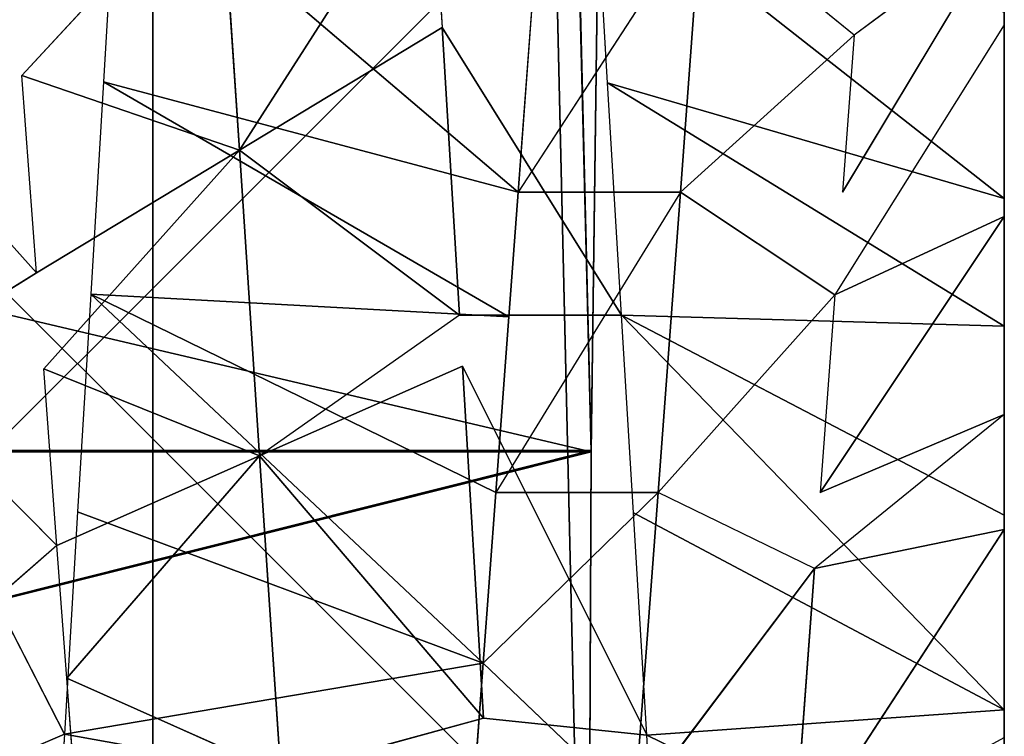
# Model space of a CAD drawing. Extents: x 143 to 263, y -61 to 82.
# Tile 698 of 717: x 252.699 to 253.23, y 72.531 to 72.918. Entities that reach past the tile are written whole.
import ezdxf

# ---------------------------------------------------------------- set-up
doc = ezdxf.new("R2010")
doc.units = 0
doc.header["$LTSCALE"] = 25.4
doc.layers.get('0').update_dxf_attribs({"color": 13, "linetype": 'CONTINUOUS'})

# ---------------------------------------------------------------- blocks, each defined once
blk = doc.blocks.new('ICE-BALL-8126_STL')
at = {"color": 41}
for p, q in [((9, 49.36691, 94.35556), (10, 49.36691, 93.77821)), ((10, 49.36691, 96.08761), (9, 49.36691, 95.51026)), ((10, 49.36691, 96.08761), (9, 49.36691, 95.51026)), ((9, 49.36691, 94.35556), (10, 49.36691, 93.77821)), ((9.23757, 49.14629, 96.72768), (9.41083, 49.36691, 96.38937)), ((9.23757, 49.14629, 96.72768), (9.41083, 49.36691, 96.38937)), ((9.31714, 49.36691, 93.35631), (9.26219, 49.36691, 93.3888)), ((9.26219, 49.36691, 93.3888), (9.32263, 49.28596, 93.51532)), ((9.26219, 49.36691, 93.3888), (9.40747, 49.27966, 93.47781)), ((9.31025, 49.36691, 96.34452), (9.41083, 49.36691, 96.38937)), ((9.31025, 49.36691, 96.34452), (9.41083, 49.36691, 96.38937)), ((9.42064, 49.36691, 93.30195), (9.31714, 49.36691, 93.35631)), ((9.31714, 49.36691, 93.35631), (9.4628, 49.27555, 93.45649)), ((9.42064, 49.36691, 93.30195), (9.31714, 49.36691, 93.35631)), ((9.41083, 49.36691, 96.38937), (9.34844, 49.15292, 96.77084)), ((9.34844, 49.15292, 96.77084), (9.47973, 49.36691, 96.42519)), ((9.34844, 49.15292, 96.77084), (9.47973, 49.36691, 96.42519)), ((9.41083, 49.36691, 96.38937), (9.34844, 49.15292, 96.77084)), ((9.41083, 49.36691, 96.38937), (9.47973, 49.36691, 96.42519)), ((9.41083, 49.36691, 96.38937), (9.47973, 49.36691, 96.42519)), ((9.5275, 49.36691, 93.25446), (9.42064, 49.36691, 93.30195)), ((9.42064, 49.36691, 93.30195), (9.4628, 49.27555, 93.45649)), ((9.42064, 49.36691, 93.30195), (9.4628, 49.27555, 93.45649)), ((9.42064, 49.36691, 93.30195), (9.56964, 49.26762, 93.42189)), ((9.42064, 49.36691, 93.30195), (9.56964, 49.26762, 93.42189)), ((9.5275, 49.36691, 93.25446), (9.42064, 49.36691, 93.30195)), ((9.47389, 49.16043, 96.8106), (9.47973, 49.36691, 96.42519)), ((9.47389, 49.16043, 96.8106), (9.47973, 49.36691, 96.42519)), ((9.47389, 49.16043, 96.8106), (9.58183, 49.36691, 96.47095)), ((9.47389, 49.16043, 96.8106), (9.58183, 49.36691, 96.47095)), ((9.47389, 49.16043, 96.8106), (9.68691, 49.36691, 96.50967)), ((9.47389, 49.16043, 96.8106), (9.68691, 49.36691, 96.50967)), ((9.47973, 49.36691, 96.42519), (9.58183, 49.36691, 96.47095)), ((9.47973, 49.36691, 96.42519), (9.58183, 49.36691, 96.47095)), ((9.58945, 49.36691, 93.23065), (9.5275, 49.36691, 93.25446)), ((9.5275, 49.36691, 93.25446), (9.56964, 49.26762, 93.42189)), ((9.58945, 49.36691, 93.23065), (9.5275, 49.36691, 93.25446)), ((9.5275, 49.36691, 93.25446), (9.61055, 49.26458, 93.41083)), ((9.68691, 49.36691, 96.50967), (9.58052, 49.16681, 96.83726)), ((9.68691, 49.36691, 96.50967), (9.58052, 49.16681, 96.83726)), ((9.58183, 49.36691, 96.47095), (9.68691, 49.36691, 96.50967)), ((9.58183, 49.36691, 96.47095), (9.68691, 49.36691, 96.50967)), ((9.7018, 49.36691, 93.19401), (9.58945, 49.36691, 93.23065)), ((9.58945, 49.36691, 93.23065), (9.61055, 49.26458, 93.41083)), ((9.58945, 49.36691, 93.23065), (9.61055, 49.26458, 93.41083)), ((9.58945, 49.36691, 93.23065), (9.76399, 49.25318, 93.37962)), ((9.58945, 49.36691, 93.23065), (9.76399, 49.25318, 93.37962)), ((9.7018, 49.36691, 93.19401), (9.58945, 49.36691, 93.23065)), ((9.68691, 49.36691, 96.50967), (9.79488, 49.36691, 96.54121)), ((9.68691, 49.36691, 96.50967), (9.70053, 49.17399, 96.85978)), ((9.68691, 49.36691, 96.50967), (9.79488, 49.36691, 96.54121)), ((9.68691, 49.36691, 96.50967), (9.70053, 49.17399, 96.85978)), ((9.79488, 49.36691, 96.54121), (9.70053, 49.17399, 96.85978)), ((9.79488, 49.36691, 96.54121), (9.70053, 49.17399, 96.85978)), ((9.32263, 49.28596, 93.51532), (9.25553, 49.20344, 93.54938)), ((9.32263, 49.28596, 93.51532), (9.40747, 49.19216, 93.47781)), ((9.32263, 49.28596, 93.51532), (9.40747, 49.27966, 93.47781)), ((9.40747, 49.19216, 93.47781), (9.4628, 49.27555, 93.45649)), ((9.56964, 49.18011, 93.42189), (9.4628, 49.27555, 93.45649)), ((9.4628, 49.27555, 93.45649), (9.56964, 49.26762, 93.42189)), ((9.61055, 49.26458, 93.41083), (9.56964, 49.18011, 93.42189)), ((9.61055, 49.26458, 93.41083), (9.73956, 49.1675, 93.38353)), ((9.61055, 49.26458, 93.41083), (9.76399, 49.25318, 93.37962)), ((9.61055, 49.26458, 93.41083), (9.73956, 49.1675, 93.38353)), ((9.61055, 49.26458, 93.41083), (9.76399, 49.25318, 93.37962)), ((9.40747, 49.19216, 93.47781), (9.25553, 49.20344, 93.54938)), ((9.40747, 49.19216, 93.47781), (9.25553, 49.20344, 93.54938)), ((9.25553, 49.20344, 93.54938), (9.40747, 49.10466, 93.47781)), ((9.40747, 49.19216, 93.47781), (9.56964, 49.09261, 93.42189)), ((9.40747, 49.19216, 93.47781), (9.56964, 49.18011, 93.42189)), ((9.40747, 49.19216, 93.47781), (9.40747, 49.10466, 93.47781)), ((9.40747, 49.19216, 93.47781), (9.56964, 49.18011, 93.42189)), ((9.56964, 49.18011, 93.42189), (9.56964, 49.09261, 93.42189)), ((9.73956, 49.1675, 93.38353), (9.56964, 49.18011, 93.42189)), ((9.73956, 49.1675, 93.38353), (9.56964, 49.18011, 93.42189)), ((9.56964, 49.18011, 93.42189), (9.66164, 49.08578, 93.39867)), ((9.50136, 49.07457, 96.81808), (9.70053, 49.17399, 96.85978)), ((9.70053, 49.17399, 96.85978), (9.58052, 49.16681, 96.83726)), ((9.69132, 49.08594, 96.85832), (9.70053, 49.17399, 96.85978)), ((9.73448, 49.17602, 96.86475), (9.70053, 49.17399, 96.85978)), ((9.58052, 49.16681, 96.83726), (9.47389, 49.16043, 96.8106)), ((9.73956, 49.1675, 93.38353), (9.66164, 49.08578, 93.39867)), ((9.47389, 49.16043, 96.8106), (9.31866, 49.06364, 96.76001)), ((9.47389, 49.16043, 96.8106), (9.34844, 49.15292, 96.77084)), ((9.4739, 49.07293, 96.8106), (9.47389, 49.16043, 96.8106)), ((9.34844, 49.15292, 96.77084), (9.23757, 49.14629, 96.72768)), ((9.125, 49.14968, 93.41737), (9.54694, 49.14408, 93.24258)), ((9.54754, 49.14407, 96.62341), (9.125, 49.14968, 96.44846)), ((9.125, 49.14968, 93.41737), (9.54694, 49.14408, 93.24258)), ((9.54754, 49.14407, 96.62341), (9.125, 49.14968, 96.44846)), ((0, 48.90765, 89.79186), (9.54694, 49.14408, 93.24258)), ((0, 48.90765, 89.79186), (9.54694, 49.14408, 93.24258)), ((9.54754, 49.14407, 96.62341), (0, 48.90765, 100.07396)), ((9.54754, 49.14407, 96.62341), (0, 48.90765, 100.07396)), ((9.54694, 49.14408, 93.24258), (10, 49.14202, 93.18291)), ((9.54694, 49.14408, 93.24258), (10, 49.14202, 93.18291)), ((9.54694, 49.14408, 93.24258), (9.54694, 47.34301, 93.24258)), ((9.54694, 49.14408, 93.24258), (9.54694, 47.34301, 93.24258)), ((10, 49.14202, 96.68291), (9.54754, 49.14407, 96.62341)), ((9.54754, 49.14407, 96.62341), (9.54754, 47.343, 96.62341)), ((9.54754, 49.14407, 96.62341), (9.54754, 47.343, 96.62341)), ((10, 49.14202, 96.68291), (9.54754, 49.14407, 96.62341)), ((10, 49.14202, 93.18291), (0, 48.90765, 89.79186)), ((0, 48.90765, 100.07396), (10, 49.14202, 96.68291)), ((0, 48.90765, 100.07396), (10, 49.14202, 96.68291)), ((10, 49.14202, 93.18291), (0, 48.90765, 89.79186)), ((9.29939, 49.11268, 93.52666), (9.40747, 49.10466, 93.47781)), ((9.40747, 49.10466, 93.47781), (9.22313, 48.88839, 93.14434)), ((9.40747, 49.10466, 93.47781), (9.22313, 48.88839, 93.14434)), ((9.40747, 49.10466, 93.47781), (9.34799, 48.88092, 93.09515)), ((9.40747, 49.10466, 93.47781), (9.34799, 48.88092, 93.09515)), ((9.47467, 49.09967, 93.45222), (9.34799, 48.88092, 93.09515)), ((9.47467, 49.09967, 93.45222), (9.34799, 48.88092, 93.09515)), ((9.40747, 49.10466, 93.47781), (9.47467, 49.09967, 93.45222)), ((9.47467, 49.09967, 93.45222), (9.46248, 48.87407, 93.05846)), ((9.47467, 49.09967, 93.45222), (9.46248, 48.87407, 93.05846)), ((9.47467, 49.09967, 93.45222), (9.56964, 49.09261, 93.42189)), ((9.56964, 49.09261, 93.42189), (9.46248, 48.87407, 93.05846)), ((9.56964, 49.09261, 93.42189), (9.46248, 48.87407, 93.05846)), ((9.56964, 49.09261, 93.42189), (9.66164, 49.08578, 93.39867)), ((9.66164, 49.08578, 93.39867), (9.46248, 48.87407, 93.05846)), ((9.66164, 49.08578, 93.39867), (9.46248, 48.87407, 93.05846)), ((9.50136, 49.07457, 96.81808), (9.69132, 49.08594, 96.85832)), ((9.50136, 49.07457, 96.81808), (9.69132, 49.08594, 96.85832)), ((9.5498, 48.9652, 96.63493), (9.69132, 49.08594, 96.85832)), ((9.5498, 48.9652, 96.63493), (9.69132, 49.08594, 96.85832)), ((9.66164, 49.08578, 93.39867), (9.58005, 48.86703, 93.02867)), ((9.66164, 49.08578, 93.39867), (9.58005, 48.86703, 93.02867)), ((9.66164, 49.08578, 93.39867), (9.70005, 48.85985, 93.00612)), ((9.66164, 49.08578, 93.39867), (9.70005, 48.85985, 93.00612)), ((9.66164, 49.08578, 93.39867), (9.73956, 49.08, 93.38353)), ((9.72131, 48.97657, 96.67127), (9.69132, 49.08594, 96.85832)), ((9.73956, 49.08, 93.38353), (9.70005, 48.85985, 93.00612)), ((9.73956, 49.08, 93.38353), (9.70005, 48.85985, 93.00612)), ((9.50136, 49.07457, 96.81808), (9.5498, 48.9652, 96.63493)), ((9.31866, 49.06364, 96.76001), (9.4739, 49.07293, 96.8106)), ((9.31866, 49.06364, 96.76001), (9.4739, 49.07293, 96.8106)), ((9.4739, 49.07293, 96.8106), (9.38486, 48.95427, 96.5825)), ((9.4739, 49.07293, 96.8106), (9.38486, 48.95427, 96.5825)), ((9.4739, 49.07293, 96.8106), (9.5498, 48.9652, 96.63493)), ((9.22312, 49.05793, 96.72147), (9.31866, 49.06364, 96.76001)), ((9.38486, 48.95427, 96.5825), (9.31866, 49.06364, 96.76001)), ((9.38486, 48.95427, 96.5825), (9.31866, 49.06364, 96.76001)), ((9.38486, 48.95427, 96.5825), (9.22312, 49.05793, 96.72147)), ((9.38486, 48.95427, 96.5825), (9.22312, 49.05793, 96.72147)), ((9.72131, 48.97657, 96.67127), (9.5498, 48.9652, 96.63493)), ((9.72131, 48.97657, 96.67127), (9.5498, 48.9652, 96.63493)), ((9.72131, 48.97657, 96.67127), (9.66984, 48.86114, 96.46894)), ((9.72131, 48.97657, 96.67127), (9.66984, 48.86114, 96.46894)), ((9.38486, 48.95427, 96.5825), (9.5498, 48.9652, 96.63493)), ((9.38486, 48.95427, 96.5825), (9.5498, 48.9652, 96.63493)), ((9.5498, 48.9652, 96.63493), (9.50274, 48.84873, 96.42326)), ((9.5498, 48.9652, 96.63493), (9.50274, 48.84873, 96.42326)), ((9.5498, 48.9652, 96.63493), (9.66984, 48.86114, 96.46894)), ((9.5498, 48.9652, 96.63493), (9.66984, 48.86114, 96.46894)), ((9.5498, 48.9652, 96.63493), (9.59825, 48.85582, 96.45179)), ((9.5498, 48.9652, 96.63493), (9.59825, 48.85582, 96.45179)), ((9.38486, 48.95427, 96.5825), (9.22857, 48.94391, 96.51546)), ((9.38486, 48.95427, 96.5825), (9.22857, 48.94391, 96.51546)), ((9.38486, 48.95427, 96.5825), (9.34445, 48.83698, 96.36073)), ((9.38486, 48.95427, 96.5825), (9.34445, 48.83698, 96.36073)), ((9.45105, 48.84489, 96.405), (9.38486, 48.95427, 96.5825)), ((9.38486, 48.95427, 96.5825), (9.50274, 48.84873, 96.42326)), ((9.22857, 48.94391, 96.51546), (9.34445, 48.83698, 96.36073)), ((0, 48.90765, 100.07396), (23, 48.90765, 100.07396)), ((0, 48.90765, 100.07396), (23, 48.90765, 100.07396)), ((23, 48.90765, 89.79186), (0, 48.90765, 89.79186)), ((23, 48.90765, 89.79186), (0, 48.90765, 89.79186)), ((9.22313, 48.88839, 93.14434), (9.34799, 48.88092, 93.09515)), ((9.34799, 48.88092, 93.09515), (9.46248, 48.87407, 93.05846)), ((9.46248, 48.87407, 93.05846), (9.58005, 48.86703, 93.02867)), ((9.58005, 48.86703, 93.02867), (9.70005, 48.85985, 93.00612)), ((9.7513, 48.86719, 96.48421), (9.66984, 48.86114, 96.46894)), ((9.66984, 48.86114, 96.46894), (9.59825, 48.85582, 96.45179)), ((9.59825, 48.85582, 96.45179), (9.50274, 48.76123, 96.42326)), ((9.59825, 48.85582, 96.45179), (9.50274, 48.84873, 96.42326)), ((9.5471, 48.78151, 93.03624), (9.70005, 48.85985, 93.00612)), ((9.59825, 48.85582, 96.45179), (9.66984, 48.77364, 96.46894)), ((9.70005, 48.85985, 93.00612), (9.73844, 48.77006, 93.00053)), ((9.70005, 48.85985, 93.00612), (9.73448, 48.85779, 93.00108)), ((9.34445, 48.74948, 96.36073), (9.45105, 48.84489, 96.405)), ((9.45105, 48.84489, 96.405), (9.34445, 48.83698, 96.36073)), ((9.50274, 48.76123, 96.42326), (9.45105, 48.84489, 96.405))]:
    blk.add_line(p, q, dxfattribs=at)
mesh = blk.add_polyface(dxfattribs=at)
corners = [(10.52644, 49.36691, 93.15337), (9.7018, 49.36691, 93.19401), (10.41076, 49.36691, 93.13579), (10.64066, 49.36691, 93.17847), (10.76842, 49.36691, 93.21603), (9.58945, 49.36691, 93.23065), (10.88193, 49.36691, 93.25835), (9.5275, 49.36691, 93.25446), (9.42064, 49.36691, 93.30195), (10.99312, 49.36691, 93.30853), (9.31714, 49.36691, 93.35631), (11.1022, 49.36691, 93.36626), (9.26219, 49.36691, 93.3888), (11.14047, 49.36691, 93.38862), (11.20746, 49.36691, 93.4306), (9.21712, 49.36691, 93.41749), (9.12148, 49.36691, 93.48502), (11.29762, 49.36691, 93.49323), (9.04993, 49.36691, 93.54269), (11.39137, 49.36691, 93.56668), (8.96865, 49.36691, 93.61719), (11.59309, 49.36691, 93.80839), (10, 49.36691, 93.77821), (11, 49.36691, 94.35556), (11.73138, 49.36691, 94.03578), (11.83741, 49.36691, 94.2799), (11.90921, 49.36691, 94.53617), (11, 49.36691, 95.51026), (11.94545, 49.36691, 94.79984), (11.95, 49.36691, 94.93291), (11.93539, 49.36691, 95.05206), (11.80295, 49.36691, 95.507), (11.54124, 49.36691, 95.93485), (10, 49.36691, 96.08761), (11.46318, 49.36691, 96.0242), (11.44414, 49.36691, 96.04433), (11.3583, 49.36691, 96.12802), (8.82229, 49.36691, 93.78243), (9, 49.36691, 94.35556), (8.55185, 49.36691, 94.32359), (8.44036, 49.36691, 94.74335), (9, 49.36691, 95.51026), (8.47172, 49.36691, 95.29726), (8.52114, 49.36691, 95.46336), (8.72531, 49.36691, 95.85136), (8.92955, 49.36691, 96.08292), (9.16257, 49.36691, 96.26224), (11.26785, 49.36691, 96.20541), (11.17297, 49.36691, 96.27652), (9.2134, 49.36691, 96.29293), (11.07378, 49.36691, 96.34132), (9.31025, 49.36691, 96.34452), (10.97038, 49.36691, 96.39974), (9.41083, 49.36691, 96.38937), (9.47973, 49.36691, 96.42519), (10.94769, 49.36691, 96.41142), (10.84472, 49.36691, 96.45952), (9.58183, 49.36691, 96.47095), (10.73979, 49.36691, 96.50024), (9.68691, 49.36691, 96.50967), (10.63292, 49.36691, 96.53352), (9.79488, 49.36691, 96.54121), (10.52425, 49.36691, 96.55939), (9.90607, 49.36691, 96.5655), (10.4139, 49.36691, 96.57784), (10.01655, 49.36691, 96.58175), (10.35302, 49.36691, 96.58473), (10.12794, 49.36691, 96.59042), (10.26928, 49.36691, 96.59048), (10.24014, 49.36691, 96.59146)]
mesh.append_faces([[corners[k] for k in face] for face in [(0, 1, 2), (67, 68, 69)]], dxfattribs={"vtx0": -1, "color": 41})
mesh.append_faces([[corners[k] for k in face] for face in [(1, 4, 5), (5, 6, 7), (7, 6, 8), (8, 9, 10), (10, 11, 12), (12, 14, 15), (15, 14, 16), (16, 17, 18), (18, 19, 20), (22, 21, 23), (23, 26, 27), (27, 32, 33), (37, 38, 39), (39, 38, 40), (40, 41, 42), (42, 41, 43), (43, 41, 44), (44, 33, 45), (45, 33, 46), (46, 48, 49), (49, 50, 51), (51, 52, 53), (53, 52, 54), (54, 56, 57), (57, 58, 59), (59, 60, 61), (61, 62, 63), (63, 64, 65), (65, 66, 67)]], dxfattribs={"vtx0": -1, "vtx1": -1, "color": 41})
mesh.append_faces([[corners[k] for k in face] for face in [(20, 21, 22), (46, 33, 36)]], dxfattribs={"vtx0": -1, "vtx1": -1, "vtx2": -1, "color": 41})
mesh.append_faces([[corners[k] for k in face] for face in [(1, 0, 3), (1, 3, 4), (5, 4, 6), (8, 6, 9), (10, 9, 11), (12, 11, 13), (12, 13, 14), (16, 14, 17), (18, 17, 19), (20, 19, 21), (23, 21, 24), (23, 24, 25), (23, 25, 26), (27, 26, 28), (27, 28, 29), (27, 29, 30), (27, 30, 31), (27, 31, 32), (33, 32, 34), (33, 34, 35), (33, 35, 36), (22, 37, 20), (37, 22, 38), (40, 38, 41), (44, 41, 33), (46, 36, 47), (46, 47, 48), (49, 48, 50), (51, 50, 52), (54, 52, 55), (54, 55, 56), (57, 56, 58), (59, 58, 60), (61, 60, 62), (63, 62, 64), (65, 64, 66), (67, 66, 68)]], dxfattribs={"vtx0": -1, "vtx2": -1, "color": 41})
mesh = blk.add_polyface(dxfattribs=at)
corners = [(10, 48.36691, 96.08761), (9, 49.36691, 95.51026), (9, 48.36691, 95.51026), (10, 49.36691, 96.08761)]
mesh.append_faces([[corners[k] for k in face] for face in [(0, 1, 2), (1, 0, 3)]], dxfattribs={"vtx0": -1, "color": 41})
mesh = blk.add_polyface(dxfattribs=at)
corners = [(10, 49.36691, 93.77821), (9, 48.36691, 94.35556), (9, 49.36691, 94.35556), (10, 48.36691, 93.77821)]
mesh.append_faces([[corners[k] for k in face] for face in [(0, 1, 2), (1, 0, 3)]], dxfattribs={"vtx0": -1, "color": 41})
mesh = blk.add_polyface(dxfattribs=at)
corners = [(9.23757, 49.14629, 96.72768), (9.31025, 49.36691, 96.34452), (9.41083, 49.36691, 96.38937)]
mesh.append_faces([[corners[k] for k in face] for face in [(0, 1, 2)]], dxfattribs={"color": 41})
mesh = blk.add_polyface(dxfattribs=at)
corners = [(9.34844, 49.15292, 96.77084), (9.23757, 49.14629, 96.72768), (9.41083, 49.36691, 96.38937)]
mesh.append_faces([[corners[k] for k in face] for face in [(0, 1, 2)]], dxfattribs={"color": 41})
mesh = blk.add_polyface(dxfattribs=at)
corners = [(9.32263, 49.28596, 93.51532), (9.40747, 49.27966, 93.47781), (9.26219, 49.36691, 93.3888)]
mesh.append_faces([[corners[k] for k in face] for face in [(0, 1, 2)]], dxfattribs={"color": 41})
mesh = blk.add_polyface(dxfattribs=at)
corners = [(9.4628, 49.27555, 93.45649), (9.42064, 49.36691, 93.30195), (9.31714, 49.36691, 93.35631)]
mesh.append_faces([[corners[k] for k in face] for face in [(0, 1, 2)]], dxfattribs={"color": 41})
mesh = blk.add_polyface(dxfattribs=at)
corners = [(9.34844, 49.15292, 96.77084), (9.41083, 49.36691, 96.38937), (9.47973, 49.36691, 96.42519)]
mesh.append_faces([[corners[k] for k in face] for face in [(0, 1, 2)]], dxfattribs={"color": 41})
mesh = blk.add_polyface(dxfattribs=at)
corners = [(9.47389, 49.16043, 96.8106), (9.34844, 49.15292, 96.77084), (9.47973, 49.36691, 96.42519)]
mesh.append_faces([[corners[k] for k in face] for face in [(0, 1, 2)]], dxfattribs={"color": 41})
mesh = blk.add_polyface(dxfattribs=at)
corners = [(9.4628, 49.27555, 93.45649), (9.56964, 49.26762, 93.42189), (9.42064, 49.36691, 93.30195)]
mesh.append_faces([[corners[k] for k in face] for face in [(0, 1, 2)]], dxfattribs={"color": 41})
mesh = blk.add_polyface(dxfattribs=at)
corners = [(9.56964, 49.26762, 93.42189), (9.5275, 49.36691, 93.25446), (9.42064, 49.36691, 93.30195)]
mesh.append_faces([[corners[k] for k in face] for face in [(0, 1, 2)]], dxfattribs={"color": 41})
mesh = blk.add_polyface(dxfattribs=at)
corners = [(9.47389, 49.16043, 96.8106), (9.47973, 49.36691, 96.42519), (9.58183, 49.36691, 96.47095)]
mesh.append_faces([[corners[k] for k in face] for face in [(0, 1, 2)]], dxfattribs={"color": 41})
mesh = blk.add_polyface(dxfattribs=at)
corners = [(9.47389, 49.16043, 96.8106), (9.58183, 49.36691, 96.47095), (9.68691, 49.36691, 96.50967)]
mesh.append_faces([[corners[k] for k in face] for face in [(0, 1, 2)]], dxfattribs={"color": 41})
mesh = blk.add_polyface(dxfattribs=at)
corners = [(9.58052, 49.16681, 96.83726), (9.47389, 49.16043, 96.8106), (9.68691, 49.36691, 96.50967)]
mesh.append_faces([[corners[k] for k in face] for face in [(0, 1, 2)]], dxfattribs={"color": 41})
mesh = blk.add_polyface(dxfattribs=at)
corners = [(9.61055, 49.26458, 93.41083), (9.58945, 49.36691, 93.23065), (9.5275, 49.36691, 93.25446)]
mesh.append_faces([[corners[k] for k in face] for face in [(0, 1, 2)]], dxfattribs={"color": 41})
mesh = blk.add_polyface(dxfattribs=at)
corners = [(9.70053, 49.17399, 96.85978), (9.58052, 49.16681, 96.83726), (9.68691, 49.36691, 96.50967)]
mesh.append_faces([[corners[k] for k in face] for face in [(0, 1, 2)]], dxfattribs={"color": 41})
mesh = blk.add_polyface(dxfattribs=at)
corners = [(9.61055, 49.26458, 93.41083), (9.76399, 49.25318, 93.37962), (9.58945, 49.36691, 93.23065)]
mesh.append_faces([[corners[k] for k in face] for face in [(0, 1, 2)]], dxfattribs={"color": 41})
mesh = blk.add_polyface(dxfattribs=at)
corners = [(9.76399, 49.25318, 93.37962), (9.7018, 49.36691, 93.19401), (9.58945, 49.36691, 93.23065)]
mesh.append_faces([[corners[k] for k in face] for face in [(0, 1, 2)]], dxfattribs={"color": 41})
mesh = blk.add_polyface(dxfattribs=at)
corners = [(9.70053, 49.17399, 96.85978), (9.68691, 49.36691, 96.50967), (9.79488, 49.36691, 96.54121)]
mesh.append_faces([[corners[k] for k in face] for face in [(0, 1, 2)]], dxfattribs={"color": 41})
mesh = blk.add_polyface(dxfattribs=at)
corners = [(9.73448, 49.17602, 96.86475), (9.70053, 49.17399, 96.85978), (9.79488, 49.36691, 96.54121)]
mesh.append_faces([[corners[k] for k in face] for face in [(0, 1, 2)]], dxfattribs={"color": 41})
mesh = blk.add_polyface(dxfattribs=at)
corners = [(9.40747, 49.19216, 93.47781), (9.32263, 49.28596, 93.51532), (9.25553, 49.20344, 93.54938)]
mesh.append_faces([[corners[k] for k in face] for face in [(0, 1, 2)]], dxfattribs={"color": 41})
mesh = blk.add_polyface(dxfattribs=at)
corners = [(9.56964, 49.18011, 93.42189), (9.4628, 49.27555, 93.45649), (9.40747, 49.19216, 93.47781)]
mesh.append_faces([[corners[k] for k in face] for face in [(0, 1, 2)]], dxfattribs={"color": 41})
mesh = blk.add_polyface(dxfattribs=at)
corners = [(9.73956, 49.1675, 93.38353), (9.61055, 49.26458, 93.41083), (9.56964, 49.18011, 93.42189)]
mesh.append_faces([[corners[k] for k in face] for face in [(0, 1, 2)]], dxfattribs={"color": 41})
mesh = blk.add_polyface(dxfattribs=at)
corners = [(9.76399, 49.25318, 93.37962), (9.61055, 49.26458, 93.41083), (9.73956, 49.1675, 93.38353)]
mesh.append_faces([[corners[k] for k in face] for face in [(0, 1, 2)]], dxfattribs={"color": 41})
mesh = blk.add_polyface(dxfattribs=at)
corners = [(9.40747, 49.19216, 93.47781), (9.25553, 49.20344, 93.54938), (9.40747, 49.10466, 93.47781)]
mesh.append_faces([[corners[k] for k in face] for face in [(0, 1, 2)]], dxfattribs={"color": 41})
mesh = blk.add_polyface(dxfattribs=at)
corners = [(9.56964, 49.18011, 93.42189), (9.40747, 49.19216, 93.47781), (9.56964, 49.09261, 93.42189)]
mesh.append_faces([[corners[k] for k in face] for face in [(0, 1, 2)]], dxfattribs={"color": 41})
mesh = blk.add_polyface(dxfattribs=at)
corners = [(9.73956, 49.1675, 93.38353), (9.56964, 49.18011, 93.42189), (9.66164, 49.08578, 93.39867)]
mesh.append_faces([[corners[k] for k in face] for face in [(0, 1, 2)]], dxfattribs={"color": 41})
mesh = blk.add_polyface(dxfattribs=at)
corners = [(9.70053, 49.17399, 96.85978), (9.69132, 49.08594, 96.85832), (9.50136, 49.07457, 96.81808)]
mesh.append_faces([[corners[k] for k in face] for face in [(0, 1, 2)]], dxfattribs={"color": 41})
mesh = blk.add_polyface(dxfattribs=at)
corners = [(9.4739, 49.07293, 96.8106), (9.31866, 49.06364, 96.76001), (9.47389, 49.16043, 96.8106)]
mesh.append_faces([[corners[k] for k in face] for face in [(0, 1, 2)]], dxfattribs={"color": 41})
mesh = blk.add_polyface(dxfattribs=at)
corners = [(9.125, 49.14968, 93.41737), (9.54694, 49.14408, 93.24258), (0, 48.90765, 89.79186)]
mesh.append_faces([[corners[k] for k in face] for face in [(0, 1, 2)]], dxfattribs={"color": 41})
mesh = blk.add_polyface(dxfattribs=at)
corners = [(0, 48.90765, 100.07396), (9.54754, 49.14407, 96.62341), (9.125, 49.14968, 96.44846)]
mesh.append_faces([[corners[k] for k in face] for face in [(0, 1, 2)]], dxfattribs={"color": 41})
mesh = blk.add_polyface(dxfattribs=at)
corners = [(9.54694, 47.34301, 93.24258), (9.125, 49.14968, 93.41737), (9.125, 47.34883, 93.41737), (9.54694, 49.14408, 93.24258)]
mesh.append_faces([[corners[k] for k in face] for face in [(0, 1, 2), (1, 0, 3)]], dxfattribs={"vtx0": -1, "color": 41})
mesh = blk.add_polyface(dxfattribs=at)
corners = [(9.54754, 49.14407, 96.62341), (9.125, 47.34883, 96.44846), (9.125, 49.14968, 96.44846), (9.54754, 47.343, 96.62341)]
mesh.append_faces([[corners[k] for k in face] for face in [(0, 1, 2), (1, 0, 3)]], dxfattribs={"vtx0": -1, "color": 41})
mesh = blk.add_polyface(dxfattribs=at)
corners = [(9.54694, 49.14408, 93.24258), (10, 49.14202, 93.18291), (0, 48.90765, 89.79186)]
mesh.append_faces([[corners[k] for k in face] for face in [(0, 1, 2)]], dxfattribs={"color": 41})
mesh = blk.add_polyface(dxfattribs=at)
corners = [(0, 48.90765, 100.07396), (10, 49.14202, 96.68291), (9.54754, 49.14407, 96.62341)]
mesh.append_faces([[corners[k] for k in face] for face in [(0, 1, 2)]], dxfattribs={"color": 41})
mesh = blk.add_polyface(dxfattribs=at)
corners = [(10, 47.34088, 93.18291), (9.54694, 49.14408, 93.24258), (9.54694, 47.34301, 93.24258), (10, 49.14202, 93.18291)]
mesh.append_faces([[corners[k] for k in face] for face in [(0, 1, 2), (1, 0, 3)]], dxfattribs={"vtx0": -1, "color": 41})
mesh = blk.add_polyface(dxfattribs=at)
corners = [(9.54754, 49.14407, 96.62341), (10, 47.34088, 96.68291), (9.54754, 47.343, 96.62341), (10, 49.14202, 96.68291)]
mesh.append_faces([[corners[k] for k in face] for face in [(0, 1, 2), (1, 0, 3)]], dxfattribs={"vtx0": -1, "color": 41})
mesh = blk.add_polyface(dxfattribs=at)
corners = [(23, 48.90765, 100.07396), (10, 49.14202, 96.68291), (0, 48.90765, 100.07396)]
mesh.append_faces([[corners[k] for k in face] for face in [(0, 1, 2)]], dxfattribs={"color": 41})
mesh = blk.add_polyface(dxfattribs=at)
corners = [(10, 49.14202, 93.18291), (23, 48.90765, 89.79186), (0, 48.90765, 89.79186)]
mesh.append_faces([[corners[k] for k in face] for face in [(0, 1, 2)]], dxfattribs={"color": 41})
mesh = blk.add_polyface(dxfattribs=at)
corners = [(9.29939, 49.11268, 93.52666), (9.22313, 48.88839, 93.14434), (9.40747, 49.10466, 93.47781)]
mesh.append_faces([[corners[k] for k in face] for face in [(0, 1, 2)]], dxfattribs={"color": 41})
mesh = blk.add_polyface(dxfattribs=at)
corners = [(9.40747, 49.10466, 93.47781), (9.22313, 48.88839, 93.14434), (9.34799, 48.88092, 93.09515)]
mesh.append_faces([[corners[k] for k in face] for face in [(0, 1, 2)]], dxfattribs={"color": 41})
mesh = blk.add_polyface(dxfattribs=at)
corners = [(9.40747, 49.10466, 93.47781), (9.34799, 48.88092, 93.09515), (9.47467, 49.09967, 93.45222)]
mesh.append_faces([[corners[k] for k in face] for face in [(0, 1, 2)]], dxfattribs={"color": 41})
mesh = blk.add_polyface(dxfattribs=at)
corners = [(9.47467, 49.09967, 93.45222), (9.34799, 48.88092, 93.09515), (9.46248, 48.87407, 93.05846)]
mesh.append_faces([[corners[k] for k in face] for face in [(0, 1, 2)]], dxfattribs={"color": 41})
mesh = blk.add_polyface(dxfattribs=at)
corners = [(9.47467, 49.09967, 93.45222), (9.46248, 48.87407, 93.05846), (9.56964, 49.09261, 93.42189)]
mesh.append_faces([[corners[k] for k in face] for face in [(0, 1, 2)]], dxfattribs={"color": 41})
mesh = blk.add_polyface(dxfattribs=at)
corners = [(9.56964, 49.09261, 93.42189), (9.46248, 48.87407, 93.05846), (9.66164, 49.08578, 93.39867)]
mesh.append_faces([[corners[k] for k in face] for face in [(0, 1, 2)]], dxfattribs={"color": 41})
mesh = blk.add_polyface(dxfattribs=at)
corners = [(9.66164, 49.08578, 93.39867), (9.46248, 48.87407, 93.05846), (9.58005, 48.86703, 93.02867)]
mesh.append_faces([[corners[k] for k in face] for face in [(0, 1, 2)]], dxfattribs={"color": 41})
mesh = blk.add_polyface(dxfattribs=at)
corners = [(9.69132, 49.08594, 96.85832), (9.5498, 48.9652, 96.63493), (9.50136, 49.07457, 96.81808)]
mesh.append_faces([[corners[k] for k in face] for face in [(0, 1, 2)]], dxfattribs={"color": 41})
mesh = blk.add_polyface(dxfattribs=at)
corners = [(9.69132, 49.08594, 96.85832), (9.72131, 48.97657, 96.67127), (9.5498, 48.9652, 96.63493)]
mesh.append_faces([[corners[k] for k in face] for face in [(0, 1, 2)]], dxfattribs={"color": 41})
mesh = blk.add_polyface(dxfattribs=at)
corners = [(9.66164, 49.08578, 93.39867), (9.58005, 48.86703, 93.02867), (9.70005, 48.85985, 93.00612)]
mesh.append_faces([[corners[k] for k in face] for face in [(0, 1, 2)]], dxfattribs={"color": 41})
mesh = blk.add_polyface(dxfattribs=at)
corners = [(9.66164, 49.08578, 93.39867), (9.70005, 48.85985, 93.00612), (9.73956, 49.08, 93.38353)]
mesh.append_faces([[corners[k] for k in face] for face in [(0, 1, 2)]], dxfattribs={"color": 41})
mesh = blk.add_polyface(dxfattribs=at)
corners = [(9.73956, 49.08, 93.38353), (9.70005, 48.85985, 93.00612), (9.73448, 48.85779, 93.00108)]
mesh.append_faces([[corners[k] for k in face] for face in [(0, 1, 2)]], dxfattribs={"color": 41})
mesh = blk.add_polyface(dxfattribs=at)
corners = [(9.4739, 49.07293, 96.8106), (9.38486, 48.95427, 96.5825), (9.31866, 49.06364, 96.76001)]
mesh.append_faces([[corners[k] for k in face] for face in [(0, 1, 2)]], dxfattribs={"color": 41})
mesh = blk.add_polyface(dxfattribs=at)
corners = [(9.4739, 49.07293, 96.8106), (9.5498, 48.9652, 96.63493), (9.38486, 48.95427, 96.5825)]
mesh.append_faces([[corners[k] for k in face] for face in [(0, 1, 2)]], dxfattribs={"color": 41})
mesh = blk.add_polyface(dxfattribs=at)
corners = [(9.31866, 49.06364, 96.76001), (9.38486, 48.95427, 96.5825), (9.22312, 49.05793, 96.72147)]
mesh.append_faces([[corners[k] for k in face] for face in [(0, 1, 2)]], dxfattribs={"color": 41})
mesh = blk.add_polyface(dxfattribs=at)
corners = [(9.22312, 49.05793, 96.72147), (9.38486, 48.95427, 96.5825), (9.22857, 48.94391, 96.51546)]
mesh.append_faces([[corners[k] for k in face] for face in [(0, 1, 2)]], dxfattribs={"color": 41})
mesh = blk.add_polyface(dxfattribs=at)
corners = [(9.72131, 48.97657, 96.67127), (9.66984, 48.86114, 96.46894), (9.5498, 48.9652, 96.63493)]
mesh.append_faces([[corners[k] for k in face] for face in [(0, 1, 2)]], dxfattribs={"color": 41})
mesh = blk.add_polyface(dxfattribs=at)
corners = [(9.72131, 48.97657, 96.67127), (9.7513, 48.86719, 96.48421), (9.66984, 48.86114, 96.46894)]
mesh.append_faces([[corners[k] for k in face] for face in [(0, 1, 2)]], dxfattribs={"color": 41})
mesh = blk.add_polyface(dxfattribs=at)
corners = [(9.5498, 48.9652, 96.63493), (9.50274, 48.84873, 96.42326), (9.38486, 48.95427, 96.5825)]
mesh.append_faces([[corners[k] for k in face] for face in [(0, 1, 2)]], dxfattribs={"color": 41})
mesh = blk.add_polyface(dxfattribs=at)
corners = [(9.5498, 48.9652, 96.63493), (9.59825, 48.85582, 96.45179), (9.50274, 48.84873, 96.42326)]
mesh.append_faces([[corners[k] for k in face] for face in [(0, 1, 2)]], dxfattribs={"color": 41})
mesh = blk.add_polyface(dxfattribs=at)
corners = [(9.5498, 48.9652, 96.63493), (9.66984, 48.86114, 96.46894), (9.59825, 48.85582, 96.45179)]
mesh.append_faces([[corners[k] for k in face] for face in [(0, 1, 2)]], dxfattribs={"color": 41})
mesh = blk.add_polyface(dxfattribs=at)
corners = [(9.38486, 48.95427, 96.5825), (9.34445, 48.83698, 96.36073), (9.22857, 48.94391, 96.51546)]
mesh.append_faces([[corners[k] for k in face] for face in [(0, 1, 2)]], dxfattribs={"color": 41})
mesh = blk.add_polyface(dxfattribs=at)
corners = [(9.38486, 48.95427, 96.5825), (9.45105, 48.84489, 96.405), (9.34445, 48.83698, 96.36073)]
mesh.append_faces([[corners[k] for k in face] for face in [(0, 1, 2)]], dxfattribs={"color": 41})
mesh = blk.add_polyface(dxfattribs=at)
corners = [(0, 48.11544, 105.16051), (23, 48.90765, 100.07396), (0, 48.90765, 100.07396), (23, 48.11544, 105.16051)]
mesh.append_faces([[corners[k] for k in face] for face in [(0, 1, 2), (1, 0, 3)]], dxfattribs={"vtx0": -1, "color": 41})
mesh = blk.add_polyface(dxfattribs=at)
corners = [(0, 48.90765, 89.79186), (23, 48.11544, 84.70531), (0, 48.11544, 84.70531), (23, 48.90765, 89.79186)]
mesh.append_faces([[corners[k] for k in face] for face in [(0, 1, 2), (1, 0, 3)]], dxfattribs={"vtx0": -1, "color": 41})
mesh = blk.add_polyface(dxfattribs=at)
corners = [(9.3624, 48.79255, 93.0901), (9.22313, 48.88839, 93.14434), (9.22312, 48.80089, 93.14435)]
mesh.append_faces([[corners[k] for k in face] for face in [(0, 1, 2)]], dxfattribs={"color": 41})
mesh = blk.add_polyface(dxfattribs=at)
corners = [(9.84301, 48.7865, 96.49616), (9.66984, 48.77364, 96.46894), (9.7513, 48.86719, 96.48421)]
mesh.append_faces([[corners[k] for k in face] for face in [(0, 1, 2)]], dxfattribs={"color": 41})
mesh = blk.add_polyface(dxfattribs=at)
corners = [(9.66984, 48.77364, 96.46894), (9.50274, 48.76123, 96.42326), (9.59825, 48.85582, 96.45179)]
mesh.append_faces([[corners[k] for k in face] for face in [(0, 1, 2)]], dxfattribs={"color": 41})
mesh = blk.add_polyface(dxfattribs=at)
corners = [(9.73844, 48.77006, 93.00053), (9.70005, 48.85985, 93.00612), (9.5471, 48.78151, 93.03624)]
mesh.append_faces([[corners[k] for k in face] for face in [(0, 1, 2)]], dxfattribs={"color": 41})
mesh = blk.add_polyface(dxfattribs=at)
corners = [(9.50274, 48.76123, 96.42326), (9.34445, 48.74948, 96.36073), (9.45105, 48.84489, 96.405)]
mesh.append_faces([[corners[k] for k in face] for face in [(0, 1, 2)]], dxfattribs={"color": 41})

msp = doc.modelspace()

# ---------------------------------------------------------------- block references
at = {"color": 0, "rotation": 270}
msp.add_blockref('ICE-BALL-8126_STL', (203.86356, 82.23263), dxfattribs=at)

doc.saveas('drawing.dxf')
